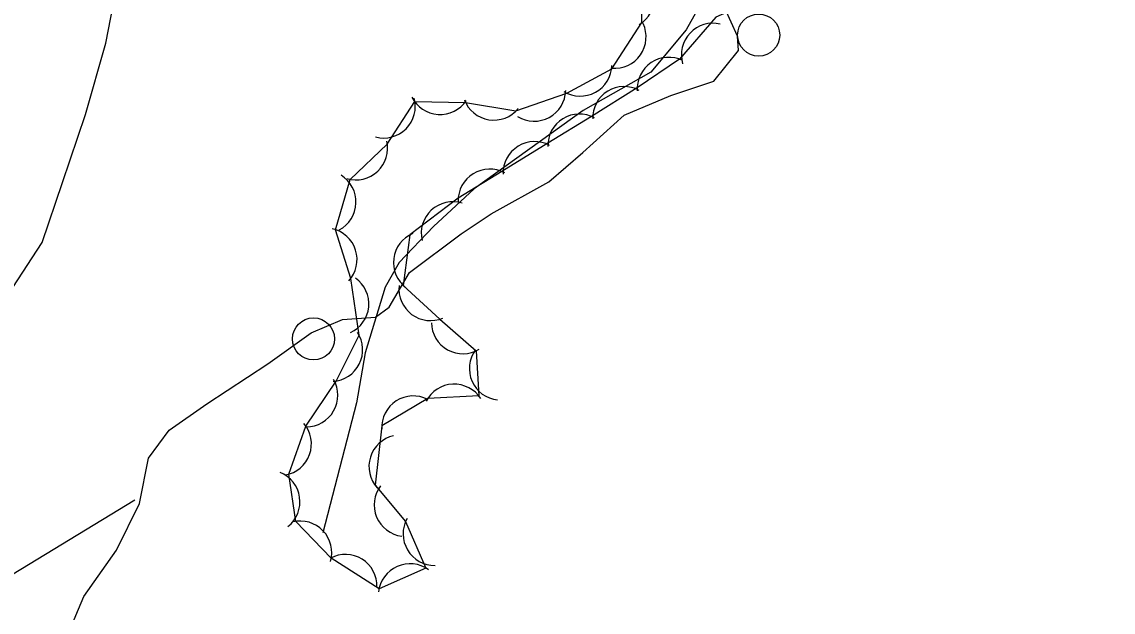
# Model space of a CAD drawing. Extents: x 643342 to 646936, y 5873857 to 5876103.
# Drawn here: x 645577.3 to 645681, y 5874419.8 to 5874475.9 of the extents above; entities that cross this region are included whole.
import ezdxf

# ---------------------------------------------------------------- set-up
doc = ezdxf.new("R2010")
doc.units = 0
for name, color, linetype in [('Niveau 1', 7, 'Continuous'), ('Niveau 2', 7, 'Continuous'), ('Niveau 22', 7, 'Continuous'), ('Niveau 36', 7, 'Continuous'), ('Niveau 44', 7, 'Continuous')]:
    doc.layers.add(name, color=color, linetype=linetype)

msp = doc.modelspace()

# ---------------------------------------------------------------- linework, layer by layer
at = {"layer": 'Niveau 1'}
msp.add_lwpolyline([(645573.62, 5874446.39), (645579.21, 5874454.95), (645581.16, 5874460.64), (645583.34, 5874467.1), (645585.28, 5874473.89), (645586.45, 5874479.94)], dxfattribs=at)
at = {"layer": 'Niveau 2'}
msp.add_lwpolyline([(645578.66, 5874410.52), (645583.18, 5874421.3), (645586.28, 5874425.7), (645588.48, 5874430.15), (645589.33, 5874434.45), (645591.31, 5874437.12), (645594.89, 5874439.62), (645600.67, 5874443.4), (645604.8, 5874446.35), (645607.77, 5874447.63), (645610.93, 5874447.86), (645612.21, 5874448.78), (645614.14, 5874452.09), (645619.05, 5874455.75), (645621.9, 5874457.66), (645627.38, 5874460.71), (645630.64, 5874463.48), (645634.55, 5874467.05), (645639, 5874468.91), (645643.07, 5874470.27), (645645.44, 5874473.2), (645645.34, 5874474.54), (645644.14, 5874477.22)], dxfattribs=at)
at = {"layer": 'Niveau 22'}
for points in [[(645643.45, 5874480.53), (645640.45, 5874475.14), (645637.1, 5874471.13), (645630.67, 5874467.49), (645620.29, 5874460.03), (645616.44, 5874456.46), (645613.17, 5874453.04), (645611.82, 5874450.71), (645609.93, 5874444.46), (645609.11, 5874439.69), (645605.91, 5874427.34)], [(645574.1, 5874422.03), (645588.04, 5874430.48)]]:
    msp.add_lwpolyline(points, dxfattribs=at)
at = {"layer": 'Niveau 36'}
for centre in [(645647.34, 5874474.65), (645605.02, 5874445.78)]:
    msp.add_circle(centre, 2, dxfattribs=at)
at = {"layer": 'Niveau 44'}
for points in [[(645681.92, 5874496.86), (645678, 5874494), (645673.84, 5874490.97), (645669.91, 5874488.12), (645665.16, 5874486.19), (645660.76, 5874484.13), (645657.45, 5874480.22), (645652.87, 5874478.62), (645647.71, 5874478.31), (645643.26, 5874476.35), (645639.82, 5874472.36), (645635.79, 5874469.65), (645631.44, 5874466.92), (645627.31, 5874464.38), (645622.92, 5874461.69), (645618.78, 5874459.15), (645614.17, 5874455.66), (645613.56, 5874450.85), (645617.04, 5874447.65), (645620.5, 5874444.65)], [(645620.5, 5874444.65), (645620.74, 5874440.36), (645615.9, 5874440.13), (645611.51, 5874437.53), (645610.88, 5874431.87), (645613.78, 5874428.44), (645615.69, 5874424), (645611.25, 5874422.04), (645606.71, 5874424.94), (645603.34, 5874428.44), (645602.66, 5874432.92), (645604.3, 5874437.49), (645607.19, 5874441.77), (645609.35, 5874446.12), (645608.57, 5874451.53), (645607.1, 5874456.16), (645608.5, 5874460.94), (645612.03, 5874464.27), (645614.66, 5874468.35), (645619.48, 5874468.23), (645624.27, 5874467.44), (645629.1, 5874469.14), (645633.37, 5874471.45), (645636.25, 5874475.84), (645636.17, 5874480.7)]]:
    msp.add_lwpolyline(points, dxfattribs=at)
for centre, start, end in [((645634.45, 5874478.24), 300.8485, 60.8264), ((645634.45, 5874478.24), 300.8485, 60.8264), ((645634.45, 5874478.24), 300.8485, 60.8264), ((645633.64, 5874474.49), 264.8809, 24.8588), ((645633.64, 5874474.49), 264.8809, 24.8588), ((645633.64, 5874474.49), 264.8809, 24.8588), ((645642.99, 5874472.78), 76.4551, 196.433), ((645642.99, 5874472.78), 76.4551, 196.433), ((645642.99, 5874472.78), 76.4551, 196.433), ((645638.79, 5874469.54), 63.8598, 183.8378), ((645638.79, 5874469.54), 63.8598, 183.8378), ((645638.79, 5874469.54), 63.8598, 183.8378), ((645630.39, 5874471.85), 238.4289, 358.4068), ((645630.39, 5874471.85), 238.4289, 358.4068), ((645630.39, 5874471.85), 238.4289, 358.4068), ((645626, 5874469.47), 238.4289, 358.4068), ((645626, 5874469.47), 238.4289, 358.4068), ((645626, 5874469.47), 238.4289, 358.4068), ((645634.56, 5874466.76), 61.5583, 181.5362), ((645634.56, 5874466.76), 61.5583, 181.5362), ((645634.56, 5874466.76), 61.5583, 181.5362), ((645611.7, 5874467.87), 255.1087, 15.0866), ((645611.7, 5874467.87), 255.1087, 15.0866), ((645611.7, 5874467.87), 255.1087, 15.0866), ((645617.05, 5874470.1), 206.4369, 326.4148), ((645617.05, 5874470.1), 206.4369, 326.4148), ((645617.05, 5874470.1), 206.4369, 326.4148), ((645622.17, 5874469.57), 200.6347, 320.6127), ((645622.17, 5874469.57), 200.6347, 320.6127), ((645622.17, 5874469.57), 200.6347, 320.6127), ((645630.3, 5874464.15), 61.5583, 181.5362), ((645630.3, 5874464.15), 61.5583, 181.5362), ((645630.3, 5874464.15), 61.5583, 181.5362), ((645609.06, 5874463.89), 253.3941, 13.3721), ((645609.06, 5874463.89), 253.3941, 13.3721), ((645609.06, 5874463.89), 253.3941, 13.3721), ((645626.04, 5874461.53), 61.5583, 181.5362), ((645626.04, 5874461.53), 61.5583, 181.5362), ((645626.04, 5874461.53), 61.5583, 181.5362), ((645606.06, 5874458.79), 297.8997, 57.8776), ((645606.06, 5874458.79), 297.8997, 57.8776), ((645606.06, 5874458.79), 297.8997, 57.8776), ((645621.77, 5874458.92), 61.5583, 181.5362), ((645621.77, 5874458.92), 61.5583, 181.5362), ((645621.77, 5874458.92), 61.5583, 181.5362), ((645618.26, 5874455.81), 72.8931, 192.871), ((645618.26, 5874455.81), 72.8931, 192.871), ((645618.26, 5874455.81), 72.8931, 192.871), ((645606.16, 5874453.31), 317.6254, 77.6034), ((645606.16, 5874453.31), 317.6254, 77.6034), ((645606.16, 5874453.31), 317.6254, 77.6034), ((645615.62, 5874453.03), 112.7992, 232.7771), ((645615.62, 5874453.03), 112.7992, 232.7771), ((645615.62, 5874453.03), 112.7992, 232.7771), ((645607.28, 5874449.11), 294.5413, 54.5192), ((645607.28, 5874449.11), 294.5413, 54.5192), ((645607.28, 5874449.11), 294.5413, 54.5192), ((645616.14, 5874450.52), 173.3898, 293.3678), ((645616.14, 5874450.52), 173.3898, 293.3678), ((645616.14, 5874450.52), 173.3898, 293.3678), ((645619.23, 5874447.37), 180.9042, 300.8822), ((645619.23, 5874447.37), 180.9042, 300.8822), ((645619.23, 5874447.37), 180.9042, 300.8822), ((645606.69, 5874444.73), 273.5247, 33.5027), ((645606.69, 5874444.73), 273.5247, 33.5027), ((645606.69, 5874444.73), 273.5247, 33.5027), ((645622.84, 5874442.96), 143.876, 263.854), ((645622.84, 5874442.96), 143.876, 263.854), ((645622.84, 5874442.96), 143.876, 263.854), ((645604.33, 5874440.42), 270.3258, 30.3038), ((645604.33, 5874440.42), 270.3258, 30.3038), ((645604.33, 5874440.42), 270.3258, 30.3038), ((645618.4, 5874438.48), 32.7043, 152.6823), ((645618.4, 5874438.48), 32.7043, 152.6823), ((645618.4, 5874438.48), 32.7043, 152.6823), ((645614.51, 5874437.36), 62.7289, 182.7068), ((645614.51, 5874437.36), 62.7289, 182.7068), ((645614.51, 5874437.36), 62.7289, 182.7068), ((645601.82, 5874435.8), 280.3002, 40.2782), ((645601.82, 5874435.8), 280.3002, 40.2782), ((645601.82, 5874435.8), 280.3002, 40.2782), ((645613.29, 5874433.65), 102.4937, 222.4716), ((645613.29, 5874433.65), 102.4937, 222.4716), ((645613.29, 5874433.65), 102.4937, 222.4716), ((645600.73, 5874430.31), 308.2373, 68.2152), ((645600.73, 5874430.31), 308.2373, 68.2152), ((645600.73, 5874430.31), 308.2373, 68.2152), ((645613.79, 5874430.01), 142.66, 262.638), ((645613.79, 5874430.01), 142.66, 262.638), ((645613.79, 5874430.01), 142.66, 262.638), ((645603.76, 5874425.47), 343.8766, 103.8545), ((645603.76, 5874425.47), 343.8766, 103.8545), ((645603.76, 5874425.47), 343.8766, 103.8545), ((645616.54, 5874427.26), 150.8611, 270.839), ((645616.54, 5874427.26), 150.8611, 270.839), ((645616.54, 5874427.26), 150.8611, 270.839), ((645608.05, 5874422.3), 358.1006, 118.0786), ((645608.05, 5874422.3), 358.1006, 118.0786), ((645608.05, 5874422.3), 358.1006, 118.0786), ((645614.19, 5874421.41), 53.9021, 173.88), ((645614.19, 5874421.41), 53.9021, 173.88), ((645614.19, 5874421.41), 53.9021, 173.88)]:
    msp.add_arc(centre, 3, start, end, dxfattribs=at)

doc.saveas('drawing.dxf')
